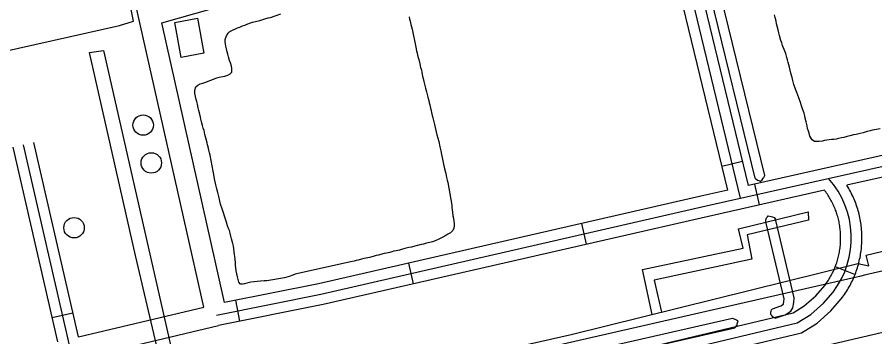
# Model space of a CAD drawing. Extents: x 3392644 to 3430565, y 576657 to 602123.
# Drawn here: x 3420949 to 3422159, y 586654 to 587104 of the extents above; entities that cross this region are included whole.
import ezdxf

# ---------------------------------------------------------------- set-up
doc = ezdxf.new("R2010")
doc.units = 0
for name, color, linetype in [('V-BLDG-OTLN', 7, 'Continuous'), ('V-DOMW-TANK', 7, 'Continuous'), ('V-ROAD-CNTR', 7, 'Continuous'), ('V-SITE-OTLN', 7, 'Continuous'), ('V-TOPO-SHOR', 7, 'Continuous'), ('V-UTIL-LINE', 7, 'Continuous')]:
    doc.layers.add(name, color=color, linetype=linetype)

msp = doc.modelspace()

# ---------------------------------------------------------------- linework, layer by layer
at = {"layer": 'V-BLDG-OTLN'}
msp.add_lwpolyline([(3421212.7, 587053.6), (3421180.7, 587047.7), (3421171.6, 587097), (3421203.6, 587102.9)], close=True, dxfattribs=at)
at = {"layer": 'V-DOMW-TANK'}
for centre in [(3421127.1, 586952.3), (3421138.6, 586898.9), (3421029.7, 586807.6)]:
    msp.add_circle(centre, 14.4, dxfattribs=at)
at = {"layer": 'V-ROAD-CNTR'}
for p, q in [((3421943, 586894.3), (3421972.2, 586901.3)), ((3421995.8, 586839.7), (3421989.2, 586869)), ((3421752.1, 586784.2), (3421745.4, 586813.5)), ((3421508.4, 586728.4), (3421501.7, 586757.6)), ((3422102.9, 586752.8), (3422130.7, 586741.6)), ((3421263.6, 586675.8), (3421257.7, 586705.2)), ((3420998.9, 586681), (3421028.1, 586687.7))]:
    msp.add_line(p, q, dxfattribs=at)
for points in [[(3421230.4, 586684.5), (3421377.6, 586713.8), (3421920.7, 586838.3), (3422237.5, 586909.3), (3422255.9, 586915), (3422262.5, 586918.8), (3422267.7, 586921.5), (3422275.3, 586928.6), (3422279.3, 586934.1), (3422280.7, 586941.8), (3422278.8, 586956), (3422275.1, 586983.4), (3422265.8, 587038.4), (3422042.3, 588043.2), (3422037.6, 588052.4), (3422033, 588061.9), (3422025.5, 588069.5), (3422016.5, 588075), (3422010.9, 588076.5), (3422006.6, 588076.7), (3421771.5, 588020.5), (3421609.1, 587983.1), (3420972.5, 587835.6)], [(3421701.7, 587989.1), (3421774.9, 588005.9), (3422008.1, 588061.6), (3422008.7, 588061.6), (3422010.5, 588061.1), (3422016.1, 588057.7), (3422020.6, 588053.1), (3422024.1, 588045.7), (3422028, 588038.1), (3422251.1, 587035.5), (3422260.3, 586981.1), (3422264, 586954), (3422265.5, 586942.2), (3422265.1, 586940.2), (3422264, 586938.6), (3422258.9, 586933.8), (3422255.3, 586932), (3422249.9, 586928.9), (3422233.6, 586923.8), (3421980.5, 586867.1)], [(3421969.4, 586849.2), (3421839.8, 587384.4), (3421683.4, 588000.2)], [(3421980.5, 586867.1), (3421854.4, 587388), (3421701.7, 587989.1)], [(3421153.2, 587096.3), (3421364.4, 587156.7), (3421852.6, 587267.8)], [(3421951.2, 586860.5), (3421852.6, 587267.8)], [(3421036, 586653.7), (3421212.5, 586695.6), (3421114.8, 587130.3)], [(3421241.8, 586702), (3421153.2, 587096.3)], [(3421036, 586653.7), (3420972.8, 586927.8)], [(3421006.8, 586646.8), (3420943.6, 586921)], [(3421024.7, 586635.7), (3420958.2, 586924.4)], [(3422241.4, 586894.9), (3422241.3, 586894.8), (3422119.3, 586867.4)], [(3421903.4, 586623.2), (3422055.2, 586659.4), (3422077.2, 586673.2), (3422096.7, 586690.4), (3422111.3, 586707.2), (3422113.1, 586709.5), (3422114.5, 586711.6), (3422115.9, 586713.6), (3422117.3, 586715.6), (3422118.7, 586717.7), (3422119.9, 586719.8), (3422121.2, 586721.9), (3422122.4, 586724.1), (3422123.6, 586726.2), (3422124.8, 586728.4), (3422125.8, 586730.6), (3422126.9, 586732.8), (3422128, 586735.1), (3422129, 586737.3), (3422129.9, 586739.6), (3422130.8, 586741.8), (3422131.7, 586744.2), (3422132.5, 586746.5), (3422133.3, 586748.8), (3422134.1, 586751.2), (3422134.8, 586753.5), (3422135.5, 586755.9), (3422136.1, 586758.3), (3422136.7, 586760.7), (3422137.2, 586763.1), (3422137.7, 586765.5), (3422138.2, 586767.9), (3422138.6, 586770.4), (3422139, 586772.8), (3422139.3, 586775.2), (3422139.6, 586777.6), (3422139.8, 586780.1), (3422140, 586782.6), (3422140.2, 586785), (3422140.3, 586787.5), (3422140.4, 586790), (3422140.4, 586792.4), (3422140.4, 586794.9), (3422140.4, 586797.4), (3422140.3, 586799.8), (3422140.1, 586802.3), (3422139.9, 586804.7), (3422139.7, 586807.2), (3422139.4, 586809.7), (3422139.1, 586812.1), (3422138.8, 586814.5), (3422138.4, 586817), (3422137.9, 586819.4), (3422137.5, 586821.8), (3422136.9, 586824.2), (3422136.4, 586826.6), (3422135.8, 586829), (3422135.1, 586831.4), (3422134.4, 586833.7), (3422133.7, 586836.1), (3422132.9, 586838.5), (3422132.1, 586840.8), (3422131.3, 586843.1), (3422130.4, 586845.4), (3422129.4, 586847.7), (3422128.5, 586849.9), (3422127.5, 586852.2), (3422126.4, 586854.4), (3422125.3, 586856.6), (3422124.2, 586858.8), (3422123, 586861), (3422121.8, 586863.1), (3422120.6, 586865.2), (3422119.3, 586867.4), (3422119.3, 586867.4)], [(3422087.7, 586860.4), (3421924, 586823.6), (3421380.8, 586699.1), (3421233.5, 586669.8)], [(3421951.2, 586860.5), (3421917.4, 586852.9), (3421374.5, 586728.5), (3421241.8, 586702)], [(3421366.9, 586526.2), (3422043.5, 586687.4), (3422059.2, 586697.3), (3422075.4, 586711.6), (3422088, 586726.1), (3422088.9, 586727.3), (3422090, 586728.8), (3422091.1, 586730.5), (3422092.2, 586732.1), (3422093.3, 586733.7), (3422094.3, 586735.4), (3422095.3, 586737), (3422096.2, 586738.7), (3422097.2, 586740.4), (3422098.1, 586742.1), (3422099, 586743.9), (3422099.8, 586745.6), (3422100.6, 586747.4), (3422101.4, 586749.1), (3422102.1, 586750.9), (3422102.9, 586752.7), (3422103.6, 586754.6), (3422104.2, 586756.4), (3422104.8, 586758.2), (3422105.4, 586760.1), (3422106, 586761.9), (3422106.5, 586763.8), (3422107, 586765.7), (3422107.5, 586767.6), (3422107.9, 586769.4), (3422108.3, 586771.4), (3422108.7, 586773.3), (3422109, 586775.2), (3422109.3, 586777.1), (3422109.5, 586779), (3422109.8, 586781), (3422110, 586782.9), (3422110.1, 586784.8), (3422110.2, 586786.8), (3422110.3, 586788.7), (3422110.4, 586790.6), (3422110.4, 586792.6), (3422110.4, 586794.5), (3422110.4, 586796.4), (3422110.3, 586798.4), (3422110.2, 586800.3), (3422110, 586802.3), (3422109.9, 586804.2), (3422109.7, 586806.1), (3422109.4, 586808.1), (3422109.1, 586810), (3422108.8, 586811.9), (3422108.5, 586813.8), (3422108.1, 586815.7), (3422107.7, 586817.6), (3422107.2, 586819.5), (3422106.8, 586821.3), (3422106.3, 586823.2), (3422105.7, 586825.1), (3422105.1, 586827), (3422104.5, 586828.8), (3422103.9, 586830.7), (3422103.2, 586832.5), (3422102.5, 586834.3), (3422101.8, 586836.1), (3422101, 586837.9), (3422100.2, 586839.6), (3422099.4, 586841.4), (3422098.5, 586843.1), (3422097.6, 586844.8), (3422096.7, 586846.6), (3422095.8, 586848.2), (3422094.8, 586849.9), (3422093.8, 586851.6), (3422092.8, 586853.2), (3422091.7, 586854.9), (3422090.6, 586856.5), (3422089.5, 586858), (3422088.3, 586859.6), (3422087.7, 586860.4)], [(3421370.3, 586511.6), (3422049.3, 586673.4), (3422068.2, 586685.2), (3422086, 586701), (3422099.7, 586716.6)], [(3420411.6, 586476.7), (3420535, 586504), (3421233.5, 586669.8)]]:
    msp.add_lwpolyline(points, dxfattribs=at)
msp.add_arc((3421999.2, 586793.1), 126.2, 322.7467, 41.6999, dxfattribs=at)
at = {"layer": 'V-SITE-OTLN'}
for points in [[(3421113.7, 587099), (3421055.4, 587391.1), (3420951.8, 587842.7), (3421233.8, 587908.5), (3421674.9, 588001.5)], [(3420905, 587050.2), (3421093.6, 587092.6), (3421113.7, 587099)], [(3422190.5, 586569.4), (3422169.9, 586659.6), (3422045.1, 586630.7)]]:
    msp.add_lwpolyline(points, dxfattribs=at)
at = {"layer": 'V-TOPO-SHOR'}
for p, q in [((3421407.9, 586555), (3421957.9, 586680.2)), ((3421409.6, 586541), (3421961.1, 586666.5))]:
    msp.add_line(p, q, dxfattribs=at)
for points in [[(3421989.8, 586877.3), (3421927.2, 587133.6), (3421899.5, 587240.9), (3421899.2, 587248.3), (3421900, 587255.6), (3421903.7, 587261.4), (3421910.4, 587264.5), (3421916, 587266.4), (3421975, 587283.2)], [(3422003.4, 586881.1), (3421940.9, 587136.7), (3421919.7, 587240.2), (3421921.1, 587247), (3421928.2, 587252.9), (3421978.4, 587266.1)], [(3421277, 587096.1), (3421281.2, 587097.4), (3421291.5, 587099.9), (3421294.4, 587100.7), (3421298.5, 587102), (3421303.4, 587103.4), (3421306.7, 587104.2), (3421321.4, 587109)], [(3422152.2, 586944), (3422147.9, 586943.1), (3422142.3, 586941.6), (3422138, 586940.6), (3422132.4, 586939.1), (3422128.3, 586938.4), (3422123.3, 586937), (3422119.6, 586936.1), (3422115.1, 586935), (3422111.6, 586934.3), (3422107.5, 586933.4), (3422103.9, 586932.5), (3422100.7, 586932), (3422097.7, 586931.8), (3422094.4, 586931.3), (3422091, 586930.8), (3422087.8, 586930.5), (3422084.7, 586929.8), (3422080.2, 586929.2), (3422077, 586929.1), (3422073.4, 586929.3), (3422070.1, 586931.6), (3422067.1, 586936.6), (3422065.8, 586940.7), (3422064.9, 586943.6), (3422063.8, 586947.7), (3422063.1, 586951.1), (3422061.7, 586956.9), (3422060.6, 586961.9), (3422059.7, 586965.2), (3422058.8, 586969), (3422056.8, 586975.3), (3422055.3, 586979.5), (3422053.8, 586984.2), (3422051.5, 586990.5), (3422050, 586994.6), (3422048.8, 586998.1), (3422046.7, 587003.1), (3422044.3, 587009.4), (3422042.8, 587015.1), (3422041.9, 587019.4), (3422040.3, 587025.6), (3422039.2, 587029.7), (3422038.1, 587034.1), (3422036.5, 587040.5), (3422035.4, 587044.4), (3422034.5, 587047.7), (3422032.9, 587053.3), (3422031.9, 587056.6), (3422028.5, 587064.4), (3422027.4, 587068.1), (3422026, 587071.8), (3422024, 587078.5), (3422023.1, 587082.4), (3422022.2, 587086.5), (3422021, 587091.7), (3422020.1, 587095.3), (3422019.4, 587098.6), (3422018.3, 587103.8), (3422017.3, 587107.9)], [(3421263.6, 587090.4), (3421267.1, 587092.3), (3421270.3, 587093.2), (3421277, 587096.1)], [(3421502.1, 587104.8), (3421502.8, 587101.6), (3421503.5, 587098.6), (3421504.6, 587094.3), (3421505.5, 587091), (3421506.2, 587087.6), (3421511.4, 587062.1), (3421512.5, 587057.2), (3421513.4, 587053.7), (3421514.5, 587048.9), (3421515.7, 587044.6), (3421517, 587038.6), (3421518.2, 587033.6), (3421519.3, 587030.1), (3421520, 587026.5), (3421521.1, 587021.1), (3421522, 587018), (3421522.9, 587013.8), (3421524.3, 587008.3), (3421525.2, 587004.5), (3421526.6, 586999.1), (3421527.7, 586995.2), (3421528.5, 586991.9), (3421529.7, 586986.9), (3421530.4, 586983.7), (3421531.3, 586980.7), (3421532.4, 586976.1), (3421532.9, 586973.1), (3421533.8, 586970.1), (3421534.7, 586965.8), (3421535.4, 586962.3), (3421536.5, 586958.6), (3421537.9, 586953), (3421538.8, 586948.7)], [(3421278.8, 586730.6), (3421273.3, 586729.2), (3421270.1, 586728.3), (3421267.1, 586728), (3421264.1, 586728.2), (3421261.9, 586731), (3421261, 586734.7), (3421260.1, 586738.2), (3421259, 586742.5), (3421258, 586747), (3421257.7, 586750.9), (3421257.4, 586754.5), (3421257.2, 586757.9), (3421256.8, 586763.1), (3421256.5, 586767.1), (3421256, 586770), (3421255.5, 586773.2), (3421255.1, 586778.3), (3421254.4, 586781.8), (3421253.4, 586785.5), (3421251.7, 586791.7), (3421250.8, 586795.6), (3421249.7, 586799.7), (3421248.6, 586803.8), (3421247.5, 586806.7), (3421245.8, 586810.4), (3421244.1, 586816.8), (3421238.5, 586834.4), (3421236.1, 586840.9), (3421235.4, 586845), (3421234.1, 586849.8), (3421232.3, 586857.1), (3421231.1, 586862.5), (3421229.7, 586868.1), (3421227.7, 586876.4), (3421226.7, 586882.4), (3421225.9, 586887.3), (3421221.4, 586909.7), (3421220.5, 586913.2), (3421219.8, 586916.7), (3421218.7, 586921.4), (3421217.6, 586924.5), (3421217.1, 586927.5), (3421216, 586932.4), (3421215.1, 586935.5), (3421214.2, 586939.1), (3421212.9, 586944.5), (3421211.8, 586948), (3421210.9, 586951.9), (3421209.5, 586956.9), (3421208.6, 586960.5), (3421208.1, 586963.5), (3421207, 586967.7), (3421205.5, 586972.9), (3421204.8, 586976.5), (3421203.6, 586981.7), (3421202.7, 586985.6), (3421201.6, 586988.6), (3421200.7, 586992.5), (3421200, 586997.2), (3421199.8, 587001.5), (3421201.5, 587006.1), (3421204, 587008.6), (3421207.5, 587010.3), (3421211.2, 587011.2), (3421215.5, 587012.7), (3421218.6, 587014.1), (3421222.5, 587015.6), (3421226.2, 587017.2), (3421229.7, 587018.5), (3421234.4, 587019.8), (3421239.4, 587021), (3421242.4, 587021.5), (3421246.3, 587022.8), (3421249.8, 587024.6), (3421252.3, 587027), (3421252.3, 587032), (3421251.6, 587035.6), (3421250.3, 587039.9), (3421249, 587043.6), (3421247.5, 587048.6), (3421246.6, 587052.5), (3421245.7, 587055.7), (3421244.6, 587059.7), (3421243.7, 587063.5), (3421243.2, 587067), (3421242.9, 587070.2), (3421242.9, 587073.2), (3421244.8, 587078.2), (3421247.1, 587081.9), (3421249.4, 587084.2), (3421253.1, 587086.2), (3421256.1, 587087.5), (3421259.9, 587089.2), (3421263.6, 587090.4)], [(3421538.8, 586948.7), (3421539.9, 586944.8), (3421541.3, 586938.6), (3421542.6, 586934), (3421543.7, 586929), (3421545.4, 586921.5), (3421546.7, 586915.9), (3421547.7, 586910.7), (3421551.9, 586890.5), (3421552.8, 586887.4), (3421553.7, 586884), (3421554.8, 586878.3), (3421555.7, 586874.7), (3421556.4, 586871.4), (3421562.1, 586839.3), (3421562.4, 586836.3), (3421563.2, 586829.5), (3421563.8, 586824.3), (3421564.4, 586820.9), (3421564.9, 586816.8), (3421565.4, 586813.6), (3421565.5, 586810.4), (3421565.1, 586807), (3421563.8, 586803.6), (3421560.5, 586800.6), (3421556.8, 586798.6), (3421553.9, 586796.6), (3421549.7, 586794.2), (3421546.9, 586792.7), (3421542.8, 586790.9), (3421538.8, 586789.2), (3421535.2, 586787.9), (3421531.3, 586786.8), (3421526.5, 586785.7), (3421522.2, 586784.6), (3421518.9, 586783.7), (3421514, 586782.5), (3421510.1, 586781.6), (3421505.3, 586780.3), (3421501.6, 586779.6), (3421496.2, 586778.1), (3421491.5, 586776.9), (3421488.5, 586776), (3421483.7, 586774.9), (3421480.7, 586774.4), (3421474.8, 586772.7), (3421470.1, 586771.7), (3421466.7, 586771), (3421461.7, 586769.9), (3421458.7, 586769), (3421455.8, 586768.3), (3421451.5, 586767.2), (3421446.1, 586765.6), (3421441.4, 586764.7), (3421438.3, 586764), (3421435.1, 586763.1), (3421430.4, 586762), (3421427.5, 586761.3), (3421424.5, 586760.6), (3421419.6, 586759.7), (3421341.5, 586742.3), (3421338.2, 586740.9), (3421332.8, 586739), (3421329.5, 586737.7), (3421326.4, 586736.8), (3421301.5, 586732.8), (3421297.9, 586732.5), (3421292.7, 586732.1), (3421278.8, 586730.6)], [(3422165.9, 586947.2), (3422158.3, 586945.8), (3422155.1, 586944.9), (3422152.2, 586944)], [(3421997.4, 586873.1), (3421999.6, 586875.3), (3422001.3, 586877.4), (3422002.1, 586878.6), (3422003.4, 586881.1)], [(3421989.8, 586877.3), (3421993, 586874.8), (3421995.2, 586874), (3421996.8, 586873.4), (3421997.4, 586873.1)], [(3422004.9, 586815.8), (3422005.1, 586818.9), (3422005.3, 586820.3), (3422006, 586821.3), (3422007.4, 586823.1), (3422008.3, 586824.5)], [(3422008.3, 586824.5), (3422012.5, 586823.5), (3422014.4, 586822.9), (3422016.5, 586821.9), (3422018.4, 586819.8)], [(3422018.3, 586679.9), (3422032.3, 586684.6), (3422040, 586690), (3422043.2, 586694.6), (3422044.6, 586702), (3422044.8, 586708.8), (3422025.7, 586789.8), (3422018.4, 586819.8)], [(3422014.2, 586693.3), (3422025.9, 586697.3), (3422029.8, 586700), (3422029.9, 586700.1), (3422030.5, 586703.6), (3422030.7, 586707.4), (3422012, 586786.5), (3422004.9, 586815.8)], [(3422012.2, 586685.2), (3422011.9, 586688.6), (3422012.4, 586690), (3422013.1, 586691.7), (3422014.2, 586693.3)], [(3422018.3, 586679.9), (3422015.7, 586681.2), (3422014, 586682.5), (3422013.2, 586684), (3422012.6, 586684.6), (3422012.2, 586685.2)], [(3421957.9, 586680.2), (3421961.4, 586678.7), (3421963.6, 586677.5), (3421964.8, 586676.7), (3421965.6, 586675)], [(3421961.1, 586666.5), (3421964.4, 586670.1), (3421964.7, 586671.9), (3421965, 586673.3), (3421965.6, 586675)]]:
    msp.add_lwpolyline(points, dxfattribs=at)
at = {"layer": 'V-UTIL-LINE'}
for points in [[(3421551.3, 586616.6), (3421730.6, 586657.1), (3422134.8, 586757.3), (3422150.2, 586754), (3422146.2, 586769), (3422402.8, 586830.6), (3422262.1, 587447.2), (3422268.7, 587449.5), (3422212.1, 587696.3), (3422213.9, 587701.1), (3422221.1, 587702), (3422505.3, 587770.1)], [(3422800.1, 587371.9), (3422719.5, 587350.1), (3422789.7, 587077.9), (3422800.3, 587045.8), (3422825, 586926.9), (3422829.6, 586896.6), (3422620.8, 586849.6), (3422383.7, 586795.4), (3422146, 586741.2), (3422136.9, 586738.8), (3421708.8, 586641)], [(3421175, 586518.3), (3421116.3, 586768.4), (3421051.5, 587054.7), (3421071.2, 587057.5), (3421183.8, 586561.7)], [(3421844.7, 586685.4), (3421830.9, 586748.9), (3421972.8, 586778.6), (3421966.4, 586806.2), (3422064.8, 586830.1), (3422065.3, 586818.2), (3421978.7, 586797.4), (3421985.4, 586763.2), (3421847.4, 586733.7), (3421857.8, 586688.7)]]:
    msp.add_lwpolyline(points, dxfattribs=at)

doc.saveas('drawing.dxf')
